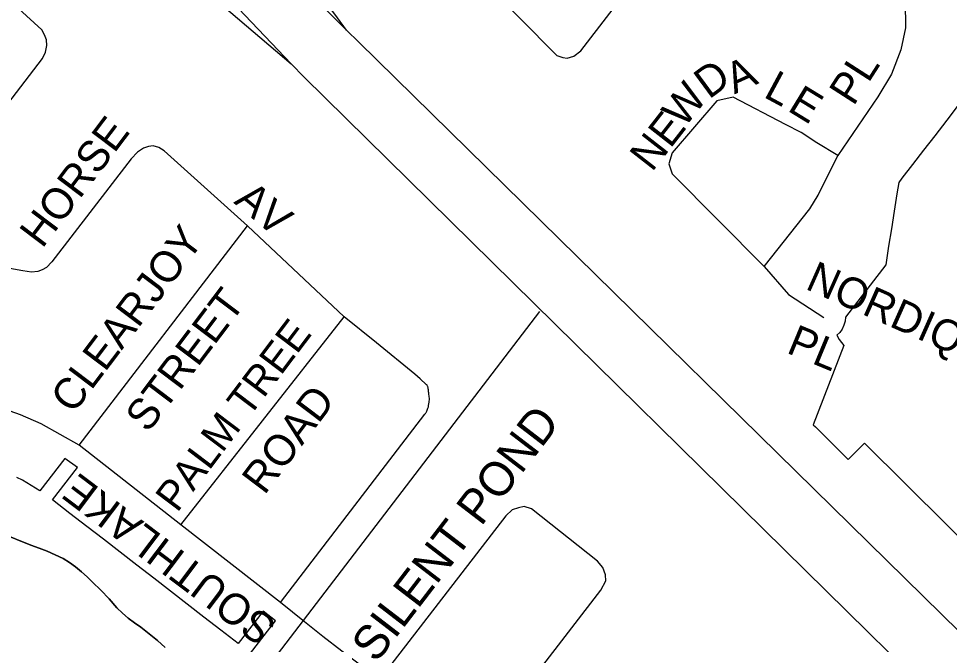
# Model space of a CAD drawing. Extents: x 586326 to 623965, y 4819854 to 4857850.
# Drawn here: x 599553 to 600156, y 4841436 to 4841841 of the extents above; entities that cross this region are included whole.
import ezdxf

# ---------------------------------------------------------------- set-up
doc = ezdxf.new("R2010")
doc.units = 0
for name, color, linetype in [('Lots_Concessions', 7, 'Continuous'), ('Major Rds and Hwys', 7, 'Continuous'), ('Minor Rd Lbls', 7, 'Continuous'), ('Minor Rds', 7, 'Continuous'), ('Park Outlines', 7, 'Continuous'), ('Proposed Secondary Rds', 7, 'Continuous'), ('Secondary Rds Lbls', 7, 'Continuous')]:
    doc.layers.add(name, color=color, linetype=linetype)

msp = doc.modelspace()

# ---------------------------------------------------------------- linework, layer by layer
at = {"layer": 'Lots_Concessions'}
msp.add_line((599464.55, 4841094.52), (599890.76, 4841651.4), dxfattribs=at)
at = {"layer": 'Major Rds and Hwys'}
for points in [[(599765.64, 4841833.44), (599759.74, 4841841.35), (599698.02, 4841924.1), (599682.94, 4841944.97), (599671.26, 4841963.63), (599659.35, 4841985.41), (599649.28, 4842011.94), (599644.42, 4842033.71), (599640.47, 4842061.35), (599638.4, 4842084.58), (599637.36, 4842140.03), (599634.33, 4842160.64), (599629.59, 4842178.69), (599622.62, 4842195.8), (599612.37, 4842210.99), (599593.06, 4842228.76), (599562.91, 4842252.11)], [(599765.64, 4841833.44), (599562.68, 4842036.03), (599502.44, 4842102.82), (599467.43, 4842144.04)], [(599444.75, 4842118.93), (599452.14, 4842110.82), (599605.87, 4841941.93), (599729.86, 4841811.67)], [(599154.72, 4841772.63), (599211.66, 4841833.4), (599267.33, 4841891.87), (599313.29, 4841939.62), (599346.74, 4841965.92), (599395.51, 4841985.83), (599429.38, 4841990.74), (599448.22, 4841992.92), (599480.22, 4841990.84), (599510.25, 4841983.8), (599533.15, 4841971.69), (599582.09, 4841937.48), (599729.86, 4841811.67)], [(600226.67, 4841380.99), (600214.15, 4841393.28), (600209.71, 4841397.64), (599773.58, 4841825.65), (599765.64, 4841833.44)], [(599729.86, 4841811.67), (599738.15, 4841802.97), (600184.24, 4841364.2), (600188.73, 4841359.78), (600240.18, 4841309.18), (600258.1, 4841292.4)]]:
    msp.add_lwpolyline(points, dxfattribs=at)
at = {"layer": 'Minor Rds'}
for points in [[(599920.9, 4841971.87), (599852.41, 4841883.63), (599849.49, 4841877.27), (599849.58, 4841872.42), (599851.08, 4841868.52), (599853.71, 4841865.78), (599901.79, 4841817.13), (599905.59, 4841815.69), (599908.56, 4841815.41), (599912.89, 4841816.58), (599917.44, 4841820.08), (599990.22, 4841914.98)], [(599430.34, 4841732.39), (599437.1, 4841740.3), (599486.76, 4841775.23), (599492.69, 4841778.05), (599496, 4841778.62), (599499.39, 4841778.55), (599502.81, 4841777.6), (599506.1, 4841775.75), (599509.61, 4841772.72), (599515.79, 4841768.32), (599519.42, 4841766.92), (599523.19, 4841766.41), (599526.31, 4841766.56), (599529.91, 4841768.04), (599532.31, 4841769.47), (599537.69, 4841774.88), (599568.73, 4841815.16), (599570.65, 4841819.26), (599571.48, 4841823.63), (599571.37, 4841827.16), (599570.14, 4841830.56), (599568.22, 4841833.78), (599505.92, 4841890.63)], [(600127.34, 4841852.11), (600127.56, 4841835.04), (600124.58, 4841820.7), (600118.53, 4841804.99), (600109.72, 4841790.31), (600083.68, 4841752.42)], [(600083.68, 4841752.42), (600070.07, 4841760.61), (600059.91, 4841767.22), (600049.92, 4841772.36), (600016, 4841790.02), (600005.4, 4841787.83), (599976.38, 4841754.02), (599974.31, 4841746.95), (599976.54, 4841740.44), (600035.98, 4841680.57)], [(599701.46, 4841706.74), (599647.5, 4841755.35), (599644.1, 4841757.43), (599640.51, 4841758.52), (599637.31, 4841758.28), (599634.15, 4841757.17), (599630.28, 4841754.6), (599626.06, 4841750.3), (599574.82, 4841683.62), (599571.24, 4841679.96), (599568.54, 4841678.34), (599565.63, 4841677.18), (599561.71, 4841676.94), (599555.98, 4841677.68), (599547.67, 4841679.16), (599489.71, 4841686.29), (599483.91, 4841688.24), (599477.28, 4841691.13), (599471.56, 4841693.73), (599467.45, 4841696.36), (599465.07, 4841698.08), (599454.92, 4841707.3), (599430.34, 4841732.39)], [(600035.98, 4841680.57), (600065.6, 4841717.88), (600071.12, 4841726.68), (600083.68, 4841752.42)], [(599592.51, 4841564.83), (599701.46, 4841706.74)], [(599764.13, 4841647.95), (599701.46, 4841706.74)], [(600035.98, 4841680.57), (600051.79, 4841662.41), (600074.72, 4841647.53)], [(599658.38, 4841513.37), (599764.13, 4841647.95)], [(599722.9, 4841463.12), (599816.38, 4841584.9), (599816.68, 4841585.32), (599816.95, 4841585.73), (599817.18, 4841586.12), (599817.58, 4841586.88), (599817.88, 4841587.57), (599818.12, 4841588.19), (599818.31, 4841588.75), (599818.59, 4841589.73), (599818.77, 4841590.48), (599818.99, 4841591.6), (599819.16, 4841592.72), (599819.23, 4841593.47), (599819.26, 4841594.13), (599819.27, 4841594.71), (599819.26, 4841595.21), (599819.2, 4841596.1), (599819.14, 4841596.77), (599819.02, 4841597.77), (599818.88, 4841598.76), (599818.79, 4841599.48), (599818.65, 4841600.76), (599818.58, 4841601.25), (599818.51, 4841601.66), (599818.43, 4841602.02), (599818.35, 4841602.32), (599818.26, 4841602.58), (599818.18, 4841602.81), (599818.01, 4841603.18), (599817.87, 4841603.45), (599817.74, 4841603.64), (599817.52, 4841603.92), (599817.28, 4841604.18), (599813.3, 4841607.79), (599809.79, 4841610.83), (599784.98, 4841631.08), (599764.13, 4841647.95)], [(599848.63, 4841365.11), (599930.2, 4841471.13), (599933.6, 4841477.1), (599933.27, 4841480.91), (599931.53, 4841485.82), (599928.05, 4841489.81), (599885.44, 4841523.61), (599880.67, 4841525.3), (599876.94, 4841524.42), (599872.83, 4841523.06), (599868.75, 4841519.14), (599787.05, 4841413.15)]]:
    msp.add_lwpolyline(points, dxfattribs=at)
at = {"layer": 'Park Outlines'}
for points in [[(600163.07, 4841786.67), (600154.24, 4841775.22), (600146.46, 4841765.14), (600139.24, 4841755.79), (600132.03, 4841746.44), (600125.21, 4841737.59), (600123.17, 4841734.95), (600122.01, 4841727.59), (600120.22, 4841716.27), (600118.43, 4841704.95), (600116.65, 4841693.62), (600114.76, 4841681.68), (600088.63, 4841647.82), (600088.42, 4841645.12), (600087.72, 4841642.51), (600086.56, 4841640.06), (600084.98, 4841637.86), (600083.03, 4841635.98), (600084.63, 4841633.36), (600087.66, 4841629.41), (600067.81, 4841578.08), (600069.19, 4841576.71), (600090.52, 4841555.53), (600101.08, 4841566.17), (600208.02, 4841459.98)], [(599703.4, 4841430.32), (599719.62, 4841451.27), (599711.71, 4841457.39), (599695.5, 4841436.44), (599684.17, 4841445.2), (599673.32, 4841453.6), (599662.47, 4841461.99), (599651.62, 4841470.38), (599640.77, 4841478.78), (599629.92, 4841487.17), (599619.08, 4841495.56), (599608.23, 4841503.96), (599597.38, 4841512.35), (599586.53, 4841520.74), (599575.21, 4841529.51), (599591.42, 4841550.46), (599583.3, 4841556.31), (599567.06, 4841535.31), (599555.74, 4841542.18), (599552.2, 4841543.95)], [(599648.27, 4841433.87), (599643.14, 4841438.47), (599637.84, 4841442.88), (599632.38, 4841447.08), (599628.24, 4841449.91), (599624.26, 4841452.95), (599620.45, 4841456.2), (599616.81, 4841459.64), (599611.81, 4841465.43), (599606.57, 4841470.99), (599601.08, 4841476.31), (599597.63, 4841479.75), (599594, 4841483.01), (599590.21, 4841486.06), (599586.25, 4841488.91), (599582.15, 4841491.54), (599577.02, 4841494), (599571.8, 4841496.26), (599566.5, 4841498.33), (599561.13, 4841500.19), (599541.97, 4841507.91)], [(599541.97, 4841507.91), (599561.13, 4841500.19), (599566.5, 4841498.33), (599571.8, 4841496.26), (599577.02, 4841494), (599582.15, 4841491.54), (599586.25, 4841488.91), (599590.21, 4841486.06), (599594, 4841483.01), (599597.63, 4841479.75), (599601.08, 4841476.31), (599606.57, 4841470.99), (599611.81, 4841465.43), (599616.81, 4841459.64), (599620.45, 4841456.2), (599624.26, 4841452.95), (599628.24, 4841449.91), (599632.38, 4841447.08), (599637.84, 4841442.88), (599643.14, 4841438.47), (599648.27, 4841433.87)]]:
    msp.add_lwpolyline(points, dxfattribs=at)
at = {"layer": 'Proposed Secondary Rds'}
for points in [[(599592.51, 4841564.83), (599567.78, 4841578.69), (599554.49, 4841584.44), (599540.26, 4841589.49), (599524.93, 4841594.19), (599508.78, 4841597.31), (599495.21, 4841598.82), (599476.28, 4841599.67), (599405.66, 4841597.32)], [(599658.38, 4841513.37), (599592.51, 4841564.83)], [(599722.9, 4841463.12), (599658.38, 4841513.37)], [(599787.05, 4841413.15), (599762.53, 4841431.65), (599750.32, 4841440.96), (599738.31, 4841450.52), (599722.9, 4841463.12)]]:
    msp.add_lwpolyline(points, dxfattribs=at)

# ---------------------------------------------------------------- texts
at = {"layer": 'Minor Rd Lbls'}
for s, height, rotation, p in [('D', 20, 36.3462, (600000.29, 4841788.38)), ('A', 20, 24.34168, (600016.82, 4841791.85)), ('PL', 19.998, 57.28009, (600093.88, 4841783.8)), ('L', 20, 331.733, (600034.95, 4841790.55)), ('W', 20, 52.00002, (599984.23, 4841769.52)), ('E', 20, 328.55933, (600050.47, 4841781.72)), ('HORSE', 19.998, 52.92683, (599568.58, 4841691.65)), ('NE', 19.998, 52.00002, (599963.37, 4841741.18)), ('AV', 19.998, 320.14383, (599692.11, 4841721.88)), ('CLEARJOY', 19.998, 52.92683, (599588.61, 4841584.46)), ('NORDIQUE', 19.998, 336.02906, (600062.02, 4841666.28)), ('STREET', 19.998, 52.92683, (599636.99, 4841572.27)), ('PALM TREE', 19.206, 52.92683, (599655.93, 4841520.68)), ('PL', 19.998, 337.51726, (600049.79, 4841624.93)), ('ROAD', 19.998, 52.92683, (599712.45, 4841532.08)), ('SILENT POND', 22.0794, 52.49279, (599784.81, 4841423.25))]:
    msp.add_text(s, height=height, rotation=rotation, dxfattribs=at).set_placement(p)
at = {"layer": 'Secondary Rds Lbls'}
msp.add_text('SOUTHLAKE', height=19.998, rotation=142.99031, dxfattribs=at).set_placement((599721.51, 4841449.93))

doc.saveas('drawing.dxf')
